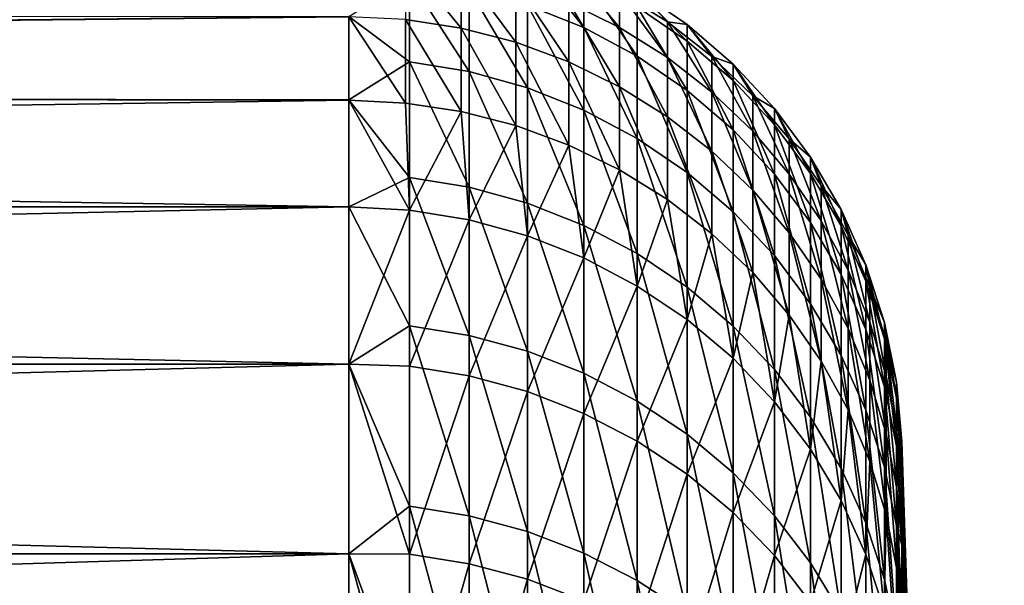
# Model space of a CAD drawing. Header units: metres. Extents: x -2 to 85, y -75 to 96.
# Tile 396 of 444: x 83.13 to 84.91, y 50.28 to 51.3. Entities that reach past the tile are written whole.
import ezdxf

# ---------------------------------------------------------------- set-up
doc = ezdxf.new("R2010")
doc.units = ezdxf.units.M
doc.layers.add('solid_20204500', color=7, linetype='CONTINUOUS')

msp = doc.modelspace()

# ---------------------------------------------------------------- linework, layer by layer
at = {"layer": 'solid_20204500'}
for points in [[(84.151756, 51.285812, -2.36334), (84.050148, 51.326607, -2.36748), (84.050148, 51.416462, -1.185255)], [(84.151756, 51.375511, -1.183183), (84.151756, 51.285812, -2.36334), (84.050148, 51.416462, -1.185255)], [(83.829308, 51.408344, 2.013493), (83.829308, 51.300381, 3.016106), (83.930283, 51.284908, 3.014103)], [(83.930283, 51.392799, 2.012156), (83.829308, 51.408344, 2.013493), (83.930283, 51.284908, 3.014103)], [(84.124832, 51.396049, 1.003861), (84.124832, 51.331421, 2.006876), (84.216385, 51.286232, 2.002989)], [(84.216385, 51.350735, 1.001916), (84.124832, 51.396049, 1.003861), (84.216385, 51.286232, 2.002989)], [(83.930283, 51.392799, 2.012156), (83.930283, 51.284908, 3.014103), (84.029137, 51.259296, 3.010787)], [(84.029137, 51.367069, 2.009942), (83.930283, 51.392799, 2.012156), (84.029137, 51.259296, 3.010787)], [(83.836571, 51.373932, -2.372283), (83.836571, 51.224125, -3.55084), (83.727272, 51.305817, -3.014777)], [(83.944664, 51.206406, -3.548131), (83.836571, 51.224125, -3.55084), (83.836571, 51.373932, -2.372283)], [(83.944664, 51.356098, -2.370473), (83.944664, 51.206406, -3.548131), (83.836571, 51.373932, -2.372283)], [(84.029137, 51.367069, 2.009942), (84.029137, 51.259296, 3.010787), (84.124832, 51.223816, 3.006195)], [(84.124832, 51.331421, 2.006876), (84.029137, 51.367069, 2.009942), (84.124832, 51.223816, 3.006195)], [(84.248268, 51.2342, -2.358101), (84.151756, 51.285812, -2.36334), (84.151756, 51.375511, -1.183183)], [(84.248268, 51.3237, -1.18056), (84.248268, 51.2342, -2.358101), (84.151756, 51.375511, -1.183183)], [(84.050148, 51.177105, -3.543651), (83.944664, 51.206406, -3.548131), (83.944664, 51.356098, -2.370473)], [(84.050148, 51.326607, -2.36748), (84.050148, 51.177105, -3.543651), (83.944664, 51.356098, -2.370473)], [(84.302834, 51.296326, 0.999582), (84.248268, 51.353558), (84.216385, 51.350735, 1.001916)], [(84.216385, 51.350735, 1.001916), (84.216385, 51.286232, 2.002989), (84.302834, 51.231972, 1.998322)], [(84.302834, 51.296326, 0.999582), (84.216385, 51.350735, 1.001916), (84.302834, 51.231972, 1.998322)], [(84.338524, 51.261654, -1.17742), (84.248268, 51.3237, -1.18056), (84.248268, 51.353558)], [(84.338524, 51.291435), (84.338524, 51.261654, -1.17742), (84.248268, 51.353558)], [(84.302834, 51.296326, 0.999582), (84.338524, 51.291435), (84.248268, 51.353558)], [(84.151756, 51.13657, -3.537453), (84.050148, 51.177105, -3.543651), (84.050148, 51.326607, -2.36748)], [(84.151756, 51.285812, -2.36334), (84.151756, 51.13657, -3.537453), (84.050148, 51.326607, -2.36748)], [(84.124832, 51.331421, 2.006876), (84.124832, 51.223816, 3.006195), (84.216385, 51.178837, 3.000372)], [(84.216385, 51.286232, 2.002989), (84.124832, 51.331421, 2.006876), (84.216385, 51.178837, 3.000372)], [(77.650002, 51.307724, 3), (70.650002, 51.172703, 3.908436), (83.727272, 51.305557, 3.016776)], [(77.650002, 51.307724, -3), (83.727272, 51.305817, -3.014777), (70.650002, 51.174004, -3.900707)], [(84.338524, 51.172394, -2.351829), (84.248268, 51.2342, -2.358101), (84.248268, 51.3237, -1.18056)], [(84.338524, 51.261654, -1.17742), (84.338524, 51.172394, -2.351829), (84.248268, 51.3237, -1.18056)], [(83.727272, 51.305817, -3.014777), (83.727272, 51.155155, -4.011076), (70.650002, 51.174004, -3.900707)], [(83.727272, 51.15464, 4.014054), (83.727272, 51.305557, 3.016776), (70.650002, 51.172703, 3.908436)], [(83.836571, 51.224125, -3.55084), (83.727272, 51.155155, -4.011076), (83.727272, 51.305817, -3.014777)], [(83.829308, 51.149498, 4.013163), (83.727272, 51.305557, 3.016776), (83.727272, 51.15464, 4.014054)], [(83.829308, 51.300381, 3.016106), (83.727272, 51.305557, 3.016776), (83.829308, 51.149498, 4.013163)], [(83.829308, 51.300381, 3.016106), (83.829308, 51.149498, 4.013163), (83.930283, 51.134125, 4.010498)], [(83.930283, 51.284908, 3.014103), (83.829308, 51.300381, 3.016106), (83.930283, 51.134125, 4.010498)], [(84.38327, 51.233387, 0.996881), (84.338524, 51.291435), (84.302834, 51.296326, 0.999582)], [(84.302834, 51.296326, 0.999582), (84.302834, 51.231972, 1.998322), (84.38327, 51.169209, 1.992923)], [(84.38327, 51.233387, 0.996881), (84.302834, 51.296326, 0.999582), (84.38327, 51.169209, 1.992923)], [(84.421448, 51.190121, -1.173799), (84.338524, 51.261654, -1.17742), (84.338524, 51.291435)], [(84.421448, 51.21981), (84.421448, 51.190121, -1.173799), (84.338524, 51.291435)], [(84.38327, 51.233387, 0.996881), (84.421448, 51.21981), (84.338524, 51.291435)], [(83.930283, 51.284908, 3.014103), (83.930283, 51.134125, 4.010498), (84.029137, 51.108677, 4.006086)], [(84.029137, 51.259296, 3.010787), (83.930283, 51.284908, 3.014103), (84.029137, 51.108677, 4.006086)], [(84.248268, 51.085289, -3.529613), (84.151756, 51.13657, -3.537453), (84.151756, 51.285812, -2.36334)], [(84.248268, 51.2342, -2.358101), (84.248268, 51.085289, -3.529613), (84.151756, 51.285812, -2.36334)], [(84.216385, 51.286232, 2.002989), (84.216385, 51.178837, 3.000372), (84.302834, 51.124825, 2.993381)], [(84.302834, 51.231972, 1.998322), (84.216385, 51.286232, 2.002989), (84.302834, 51.124825, 2.993381)], [(84.029137, 51.259296, 3.010787), (84.029137, 51.108677, 4.006086), (84.124832, 51.073425, 3.999975)], [(84.124832, 51.223816, 3.006195), (84.029137, 51.259296, 3.010787), (84.124832, 51.073425, 3.999975)], [(84.421448, 51.101135, -2.344596), (84.338524, 51.172394, -2.351829), (84.338524, 51.261654, -1.17742)], [(84.421448, 51.190121, -1.173799), (84.421448, 51.101135, -2.344596), (84.338524, 51.261654, -1.17742)], [(83.836571, 51.224125, -3.55084), (83.836571, 51.014931, -4.720317), (83.727272, 51.155155, -4.011076)], [(83.944664, 50.997372, -4.716716), (83.836571, 51.014931, -4.720317), (83.836571, 51.224125, -3.55084)], [(83.944664, 51.206406, -3.548131), (83.944664, 50.997372, -4.716716), (83.836571, 51.224125, -3.55084)], [(84.124832, 51.223816, 3.006195), (84.124832, 51.073425, 3.999975), (84.216385, 51.028736, 3.992228)], [(84.216385, 51.178837, 3.000372), (84.124832, 51.223816, 3.006195), (84.216385, 51.028736, 3.992228)], [(84.338524, 51.023876, -3.520223), (84.248268, 51.085289, -3.529613), (84.248268, 51.2342, -2.358101)], [(84.338524, 51.172394, -2.351829), (84.338524, 51.023876, -3.520223), (84.248268, 51.2342, -2.358101)], [(84.302834, 51.231972, 1.998322), (84.302834, 51.124825, 2.993381), (84.38327, 51.062351, 2.985294)], [(84.38327, 51.169209, 1.992923), (84.302834, 51.231972, 1.998322), (84.38327, 51.062351, 2.985294)], [(84.456863, 51.162575, 0.993843), (84.421448, 51.21981), (84.38327, 51.233387, 0.996881)], [(84.38327, 51.233387, 0.996881), (84.38327, 51.169209, 1.992923), (84.456863, 51.098595, 1.986849)], [(84.456863, 51.162575, 0.993843), (84.38327, 51.233387, 0.996881), (84.456863, 51.098595, 1.986849)], [(84.496025, 51.109955, -1.169741), (84.421448, 51.190121, -1.173799), (84.421448, 51.21981)], [(84.496025, 51.139542), (84.496025, 51.109955, -1.169741), (84.421448, 51.21981)], [(84.456863, 51.162575, 0.993843), (84.496025, 51.139542), (84.421448, 51.21981)], [(84.050148, 50.968334, -4.71076), (83.944664, 50.997372, -4.716716), (83.944664, 51.206406, -3.548131)], [(84.050148, 51.177105, -3.543651), (84.050148, 50.968334, -4.71076), (83.944664, 51.206406, -3.548131)], [(84.496025, 51.021278, -2.336491), (84.421448, 51.101135, -2.344596), (84.421448, 51.190121, -1.173799)], [(84.496025, 51.109955, -1.169741), (84.496025, 51.021278, -2.336491), (84.421448, 51.190121, -1.173799)], [(70.650002, 51.174004, -3.900707), (83.727272, 50.961926, -5), (70.650002, 50.961926, -5)], [(83.727272, 51.155155, -4.011076), (83.727272, 50.961926, -5), (70.650002, 51.174004, -3.900707)], [(83.727272, 51.15464, 4.014054), (70.650002, 51.172703, 3.908436), (70.650002, 50.961926, 5)], [(84.151756, 50.928165, -4.702521), (84.050148, 50.968334, -4.71076), (84.050148, 51.177105, -3.543651)], [(84.151756, 51.13657, -3.537453), (84.151756, 50.928165, -4.702521), (84.050148, 51.177105, -3.543651)], [(84.216385, 51.178837, 3.000372), (84.216385, 51.028736, 3.992228), (84.302834, 50.975079, 3.982926)], [(84.302834, 51.124825, 2.993381), (84.216385, 51.178837, 3.000372), (84.302834, 50.975079, 3.982926)], [(84.421448, 50.953075, -3.509398), (84.338524, 51.023876, -3.520223), (84.338524, 51.172394, -2.351829)], [(84.421448, 51.101135, -2.344596), (84.421448, 50.953075, -3.509398), (84.338524, 51.172394, -2.351829)], [(84.38327, 51.169209, 1.992923), (84.38327, 51.062351, 2.985294), (84.456863, 50.992062, 2.976195)], [(84.456863, 51.098595, 1.986849), (84.38327, 51.169209, 1.992923), (84.456863, 50.992062, 2.976195)], [(83.727272, 51.15464, 4.014054), (70.650002, 50.961926, 5), (83.727272, 50.961926, 5)], [(83.836571, 51.014931, -4.720317), (83.727272, 50.961926, -5), (83.727272, 51.155155, -4.011076)], [(83.836571, 50.95607, 4.998725), (83.727272, 51.15464, 4.014054), (83.727272, 50.961926, 5)], [(83.829308, 51.149498, 4.013163), (83.727272, 51.15464, 4.014054), (83.836571, 50.95607, 4.998725)], [(83.930283, 51.134125, 4.010498), (83.829308, 51.149498, 4.013163), (83.836571, 50.95607, 4.998725)], [(84.522835, 51.084633, 0.990499), (84.496025, 51.139542), (84.456863, 51.162575, 0.993843)], [(84.456863, 51.162575, 0.993843), (84.456863, 51.098595, 1.986849), (84.522835, 51.020866, 1.980163)], [(84.522835, 51.084633, 0.990499), (84.456863, 51.162575, 0.993843), (84.522835, 51.020866, 1.980163)], [(83.930283, 51.134125, 4.010498), (83.836571, 50.95607, 4.998725), (83.944664, 50.938557, 4.994912)], [(84.029137, 51.108677, 4.006086), (83.930283, 51.134125, 4.010498), (83.944664, 50.938557, 4.994912)], [(84.248268, 50.877346, -4.692099), (84.151756, 50.928165, -4.702521), (84.151756, 51.13657, -3.537453)], [(84.248268, 51.085289, -3.529613), (84.248268, 50.877346, -4.692099), (84.151756, 51.13657, -3.537453)], [(84.561386, 51.022121, -1.165295), (84.496025, 51.109955, -1.169741), (84.496025, 51.139542)], [(84.561386, 51.051594), (84.561386, 51.022121, -1.165295), (84.496025, 51.139542)], [(84.522835, 51.084633, 0.990499), (84.561386, 51.051594), (84.496025, 51.139542)], [(84.302834, 51.124825, 2.993381), (84.302834, 50.975079, 3.982926), (84.38327, 50.913006, 3.972165)], [(84.38327, 51.062351, 2.985294), (84.302834, 51.124825, 2.993381), (84.38327, 50.913006, 3.972165)], [(84.029137, 51.108677, 4.006086), (83.944664, 50.938557, 4.994912), (84.050148, 50.909592, 4.988605)], [(84.124832, 51.073425, 3.999975), (84.029137, 51.108677, 4.006086), (84.050148, 50.909592, 4.988605)], [(84.496025, 50.87373, -3.497267), (84.421448, 50.953075, -3.509398), (84.421448, 51.101135, -2.344596)], [(84.496025, 51.021278, -2.336491), (84.496025, 50.87373, -3.497267), (84.421448, 51.101135, -2.344596)], [(84.456863, 51.098595, 1.986849), (84.456863, 50.992062, 2.976195), (84.522835, 50.914692, 2.96618)], [(84.522835, 51.020866, 1.980163), (84.456863, 51.098595, 1.986849), (84.522835, 50.914692, 2.96618)], [(84.561386, 50.933781, -2.327611), (84.496025, 51.021278, -2.336491), (84.496025, 51.109955, -1.169741)], [(84.561386, 51.022121, -1.165295), (84.561386, 50.933781, -2.327611), (84.496025, 51.109955, -1.169741)], [(84.338524, 50.816486, -4.679617), (84.248268, 50.877346, -4.692099), (84.248268, 51.085289, -3.529613)], [(84.338524, 51.023876, -3.520223), (84.338524, 50.816486, -4.679617), (84.248268, 51.085289, -3.529613)], [(84.580505, 51.00037, 0.986883), (84.561386, 51.051594), (84.522835, 51.084633, 0.990499)], [(84.522835, 51.084633, 0.990499), (84.522835, 51.020866, 1.980163), (84.580505, 50.936836, 1.972936)], [(84.580505, 51.00037, 0.986883), (84.522835, 51.084633, 0.990499), (84.580505, 50.936836, 1.972936)], [(84.124832, 51.073425, 3.999975), (84.050148, 50.909592, 4.988605), (84.151756, 50.869526, 4.97988)], [(84.216385, 51.028736, 3.992228), (84.124832, 51.073425, 3.999975), (84.151756, 50.869526, 4.97988)], [(84.38327, 51.062351, 2.985294), (84.38327, 50.913006, 3.972165), (84.456863, 50.843174, 3.960059)], [(84.456863, 50.992062, 2.976195), (84.38327, 51.062351, 2.985294), (84.456863, 50.843174, 3.960059)], [(84.616722, 50.927677, -1.160515), (84.561386, 51.022121, -1.165295), (84.561386, 51.051594)], [(84.616722, 50.957027), (84.616722, 50.927677, -1.160515), (84.561386, 51.051594)], [(84.580505, 51.00037, 0.986883), (84.616722, 50.957027), (84.561386, 51.051594)], [(84.216385, 51.028736, 3.992228), (84.151756, 50.869526, 4.97988), (84.248268, 50.818836, 4.968842)], [(84.302834, 50.975079, 3.982926), (84.216385, 51.028736, 3.992228), (84.248268, 50.818836, 4.968842)], [(84.421448, 50.746323, -4.665226), (84.338524, 50.816486, -4.679617), (84.338524, 51.023876, -3.520223)], [(84.421448, 50.953075, -3.509398), (84.421448, 50.746323, -4.665226), (84.338524, 51.023876, -3.520223)], [(84.616722, 50.839695, -2.318062), (84.561386, 50.933781, -2.327611), (84.561386, 51.022121, -1.165295)], [(84.616722, 50.927677, -1.160515), (84.616722, 50.839695, -2.318062), (84.561386, 51.022121, -1.165295)], [(83.836571, 51.014931, -4.720317), (83.836571, 50.746887, -5.877724), (83.727272, 50.961926, -5)], [(83.944664, 50.72953, -5.87324), (83.836571, 50.746887, -5.877724), (83.836571, 51.014931, -4.720317)], [(83.944664, 50.997372, -4.716716), (83.944664, 50.72953, -5.87324), (83.836571, 51.014931, -4.720317)], [(84.561386, 50.786793, -3.483975), (84.496025, 50.87373, -3.497267), (84.496025, 51.021278, -2.336491)], [(84.561386, 50.933781, -2.327611), (84.561386, 50.786793, -3.483975), (84.496025, 51.021278, -2.336491)], [(84.522835, 51.020866, 1.980163), (84.522835, 50.914692, 2.96618), (84.580505, 50.831051, 2.955353)], [(84.580505, 50.936836, 1.972936), (84.522835, 51.020866, 1.980163), (84.580505, 50.831051, 2.955353)], [(84.050148, 50.700832, -5.865824), (83.944664, 50.72953, -5.87324), (83.944664, 50.997372, -4.716716)], [(84.050148, 50.968334, -4.71076), (84.050148, 50.700832, -5.865824), (83.944664, 50.997372, -4.716716)], [(84.456863, 50.992062, 2.976195), (84.456863, 50.843174, 3.960059), (84.522835, 50.766304, 3.946733)], [(84.522835, 50.914692, 2.96618), (84.456863, 50.992062, 2.976195), (84.522835, 50.766304, 3.946733)], [(84.629265, 50.910671, 0.983034), (84.616722, 50.957027), (84.580505, 51.00037, 0.986883)], [(84.580505, 51.00037, 0.986883), (84.580505, 50.936836, 1.972936), (84.629265, 50.847385, 1.965241)], [(84.629265, 50.910671, 0.983034), (84.580505, 51.00037, 0.986883), (84.629265, 50.847385, 1.965241)], [(84.302834, 50.975079, 3.982926), (84.248268, 50.818836, 4.968842), (84.338524, 50.758137, 4.955625)], [(84.38327, 50.913006, 3.972165), (84.302834, 50.975079, 3.982926), (84.338524, 50.758137, 4.955625)], [(83.727272, 50.67775, -6.161954), (70.650002, 50.961926, -5), (83.727272, 50.961926, -5)], [(83.727272, 50.67775, -6.161954), (70.650002, 50.67775, -6.161954), (70.650002, 50.961926, -5)], [(83.727272, 50.961926, 5), (70.650002, 50.961926, 5), (70.650002, 50.67775, 6.161954)], [(83.727272, 50.67775, 6.161954), (83.727272, 50.961926, 5), (70.650002, 50.67775, 6.161954)], [(83.836571, 50.746887, -5.877724), (83.727272, 50.67775, -6.161954), (83.727272, 50.961926, -5)], [(83.836571, 50.95607, 4.998725), (83.727272, 50.961926, 5), (83.727272, 50.67775, 6.161954)], [(83.836571, 50.674026, 6.152801), (83.836571, 50.95607, 4.998725), (83.727272, 50.67775, 6.161954)], [(83.944664, 50.938557, 4.994912), (83.836571, 50.95607, 4.998725), (83.836571, 50.674026, 6.152801)], [(84.151756, 50.661129, -5.855565), (84.050148, 50.700832, -5.865824), (84.050148, 50.968334, -4.71076)], [(84.151756, 50.928165, -4.702521), (84.151756, 50.661129, -5.855565), (84.050148, 50.968334, -4.71076)], [(84.496025, 50.66769, -4.649099), (84.421448, 50.746323, -4.665226), (84.421448, 50.953075, -3.509398)], [(84.496025, 50.87373, -3.497267), (84.496025, 50.66769, -4.649099), (84.421448, 50.953075, -3.509398)], [(84.661385, 50.827747, -1.155457), (84.616722, 50.927677, -1.160515), (84.616722, 50.957027)], [(84.661385, 50.856972), (84.661385, 50.827747, -1.155457), (84.616722, 50.957027)], [(84.629265, 50.910671, 0.983034), (84.661385, 50.856972), (84.616722, 50.957027)], [(83.944664, 50.656727, 6.148107), (83.944664, 50.938557, 4.994912), (83.836571, 50.674026, 6.152801)], [(84.050148, 50.909592, 4.988605), (83.944664, 50.938557, 4.994912), (83.944664, 50.656727, 6.148107)], [(84.616722, 50.693314, -3.469682), (84.561386, 50.786793, -3.483975), (84.561386, 50.933781, -2.327611)], [(84.616722, 50.839695, -2.318062), (84.616722, 50.693314, -3.469682), (84.561386, 50.933781, -2.327611)], [(84.580505, 50.936836, 1.972936), (84.580505, 50.831051, 2.955353), (84.629265, 50.742008, 2.943828)], [(84.629265, 50.847385, 1.965241), (84.580505, 50.936836, 1.972936), (84.629265, 50.742008, 2.943828)], [(84.248268, 50.610901, -5.842586), (84.151756, 50.661129, -5.855565), (84.151756, 50.928165, -4.702521)], [(84.248268, 50.877346, -4.692099), (84.248268, 50.610901, -5.842586), (84.151756, 50.928165, -4.702521)], [(84.661385, 50.74015, -2.307959), (84.616722, 50.839695, -2.318062), (84.616722, 50.927677, -1.160515)], [(84.661385, 50.827747, -1.155457), (84.661385, 50.74015, -2.307959), (84.616722, 50.927677, -1.160515)], [(84.050148, 50.62812, 6.140343), (84.050148, 50.909592, 4.988605), (83.944664, 50.656727, 6.148107)], [(84.151756, 50.869526, 4.97988), (84.050148, 50.909592, 4.988605), (84.050148, 50.62812, 6.140343)], [(84.38327, 50.913006, 3.972165), (84.338524, 50.758137, 4.955625), (84.421448, 50.688148, 4.940385)], [(84.456863, 50.843174, 3.960059), (84.38327, 50.913006, 3.972165), (84.421448, 50.688148, 4.940385)], [(84.522835, 50.914692, 2.96618), (84.522835, 50.766304, 3.946733), (84.580505, 50.683205, 3.932327)], [(84.580505, 50.831051, 2.955353), (84.522835, 50.914692, 2.96618), (84.580505, 50.683205, 3.932327)], [(84.66861, 50.816467, 0.978992), (84.661385, 50.856972), (84.629265, 50.910671, 0.983034)], [(84.629265, 50.910671, 0.983034), (84.629265, 50.847385, 1.965241), (84.66861, 50.753441, 1.957161)], [(84.66861, 50.816467, 0.978992), (84.629265, 50.910671, 0.983034), (84.66861, 50.753441, 1.957161)], [(84.151756, 50.588543, 6.129604), (84.151756, 50.869526, 4.97988), (84.050148, 50.62812, 6.140343)], [(84.248268, 50.818836, 4.968842), (84.151756, 50.869526, 4.97988), (84.151756, 50.588543, 6.129604)], [(84.338524, 50.550755, -5.827044), (84.248268, 50.610901, -5.842586), (84.248268, 50.877346, -4.692099)], [(84.338524, 50.816486, -4.679617), (84.338524, 50.550755, -5.827044), (84.248268, 50.877346, -4.692099)], [(84.561386, 50.581539, -4.631429), (84.496025, 50.66769, -4.649099), (84.496025, 50.87373, -3.497267)], [(84.561386, 50.786793, -3.483975), (84.561386, 50.581539, -4.631429), (84.496025, 50.87373, -3.497267)], [(84.629265, 50.847385, 1.965241), (84.629265, 50.742008, 2.943828), (84.66861, 50.648499, 2.931723)], [(84.66861, 50.753441, 1.957161), (84.629265, 50.847385, 1.965241), (84.66861, 50.648499, 2.931723)], [(84.694832, 50.723541, -1.150182), (84.661385, 50.827747, -1.155457), (84.661385, 50.856972)], [(84.694832, 50.752632), (84.694832, 50.723541, -1.150182), (84.661385, 50.856972)], [(84.66861, 50.816467, 0.978992), (84.694832, 50.752632), (84.661385, 50.856972)], [(84.456863, 50.843174, 3.960059), (84.421448, 50.688148, 4.940385), (84.496025, 50.609718, 4.923306)], [(84.522835, 50.766304, 3.946733), (84.456863, 50.843174, 3.960059), (84.496025, 50.609718, 4.923306)], [(84.580505, 50.831051, 2.955353), (84.580505, 50.683205, 3.932327), (84.629265, 50.594742, 3.916991)], [(84.629265, 50.742008, 2.943828), (84.580505, 50.831051, 2.955353), (84.629265, 50.594742, 3.916991)], [(84.661385, 50.594406, -3.45456), (84.616722, 50.693314, -3.469682), (84.616722, 50.839695, -2.318062)], [(84.661385, 50.74015, -2.307959), (84.661385, 50.594406, -3.45456), (84.616722, 50.839695, -2.318062)], [(84.694832, 50.636345, -2.297423), (84.661385, 50.74015, -2.307959), (84.661385, 50.827747, -1.155457)], [(84.694832, 50.723541, -1.150182), (84.694832, 50.636345, -2.297423), (84.661385, 50.827747, -1.155457)], [(84.248268, 50.538479, 6.116018), (84.248268, 50.818836, 4.968842), (84.151756, 50.588543, 6.129604)], [(84.338524, 50.758137, 4.955625), (84.248268, 50.818836, 4.968842), (84.248268, 50.538479, 6.116018)], [(84.421448, 50.481407, -5.809125), (84.338524, 50.550755, -5.827044), (84.338524, 50.816486, -4.679617)], [(84.421448, 50.746323, -4.665226), (84.421448, 50.481407, -5.809125), (84.338524, 50.816486, -4.679617)], [(84.698135, 50.718742, 0.974799), (84.694832, 50.752632), (84.66861, 50.816467, 0.978992)], [(84.66861, 50.816467, 0.978992), (84.66861, 50.753441, 1.957161), (84.698135, 50.655987, 1.948778)], [(84.698135, 50.718742, 0.974799), (84.66861, 50.816467, 0.978992), (84.698135, 50.655987, 1.948778)], [(84.616722, 50.488899, -4.612429), (84.561386, 50.581539, -4.631429), (84.561386, 50.786793, -3.483975)], [(84.616722, 50.693314, -3.469682), (84.616722, 50.488899, -4.612429), (84.561386, 50.786793, -3.483975)], [(84.338524, 50.478523, 6.099749), (84.338524, 50.758137, 4.955625), (84.248268, 50.538479, 6.116018)], [(84.421448, 50.688148, 4.940385), (84.338524, 50.758137, 4.955625), (84.338524, 50.478523, 6.099749)], [(84.522835, 50.766304, 3.946733), (84.496025, 50.609718, 4.923306), (84.561386, 50.523788, 4.904595)], [(84.580505, 50.683205, 3.932327), (84.522835, 50.766304, 3.946733), (84.561386, 50.523788, 4.904595)], [(83.836571, 50.746887, -5.877724), (83.836571, 50.420673, -7.020101), (83.727272, 50.67775, -6.161954)], [(83.944664, 50.403568, -7.014745), (83.836571, 50.420673, -7.020101), (83.836571, 50.746887, -5.877724)], [(83.944664, 50.72953, -5.87324), (83.944664, 50.403568, -7.014745), (83.836571, 50.746887, -5.877724)], [(84.496025, 50.40369, -5.789043), (84.421448, 50.481407, -5.809125), (84.421448, 50.746323, -4.665226)], [(84.496025, 50.66769, -4.649099), (84.496025, 50.40369, -5.789043), (84.421448, 50.746323, -4.665226)], [(84.629265, 50.742008, 2.943828), (84.629265, 50.594742, 3.916991), (84.66861, 50.501835, 3.900885)], [(84.66861, 50.648499, 2.931723), (84.629265, 50.742008, 2.943828), (84.66861, 50.501835, 3.900885)], [(84.694832, 50.491264, -3.43879), (84.661385, 50.594406, -3.45456), (84.661385, 50.74015, -2.307959)], [(84.694832, 50.636345, -2.297423), (84.694832, 50.491264, -3.43879), (84.661385, 50.74015, -2.307959)], [(84.66861, 50.753441, 1.957161), (84.66861, 50.648499, 2.931723), (84.698135, 50.551495, 2.919167)], [(84.698135, 50.655987, 1.948778), (84.66861, 50.753441, 1.957161), (84.698135, 50.551495, 2.919167)], [(84.716667, 50.616306, -1.144754), (84.694832, 50.723541, -1.150182), (84.694832, 50.752632)], [(84.716667, 50.645256), (84.716667, 50.616306, -1.144754), (84.694832, 50.752632)], [(84.698135, 50.718742, 0.974799), (84.716667, 50.645256), (84.694832, 50.752632)], [(84.050148, 50.375278, -7.005888), (83.944664, 50.403568, -7.014745), (83.944664, 50.72953, -5.87324)], [(84.050148, 50.700832, -5.865824), (84.050148, 50.375278, -7.005888), (83.944664, 50.72953, -5.87324)], [(84.716667, 50.529518, -2.286582), (84.694832, 50.636345, -2.297423), (84.694832, 50.723541, -1.150182)], [(84.716667, 50.616306, -1.144754), (84.716667, 50.529518, -2.286582), (84.694832, 50.723541, -1.150182)], [(84.717514, 50.618519, 0.970499), (84.716667, 50.645256), (84.698135, 50.718742, 0.974799)], [(84.698135, 50.718742, 0.974799), (84.698135, 50.655987, 1.948778), (84.717514, 50.556042, 1.940181)], [(84.717514, 50.618519, 0.970499), (84.698135, 50.718742, 0.974799), (84.717514, 50.556042, 1.940181)], [(84.151756, 50.336147, -6.993635), (84.050148, 50.375278, -7.005888), (84.050148, 50.700832, -5.865824)], [(84.151756, 50.661129, -5.855565), (84.151756, 50.336147, -6.993635), (84.050148, 50.700832, -5.865824)], [(84.421448, 50.409397, 6.080991), (84.421448, 50.688148, 4.940385), (84.338524, 50.478523, 6.099749)], [(84.496025, 50.609718, 4.923306), (84.421448, 50.688148, 4.940385), (84.421448, 50.409397, 6.080991)], [(84.661385, 50.390884, -4.592327), (84.616722, 50.488899, -4.612429), (84.616722, 50.693314, -3.469682)], [(84.661385, 50.594406, -3.45456), (84.661385, 50.390884, -4.592327), (84.616722, 50.693314, -3.469682)], [(83.727272, 50.334816, -7.307943), (70.650002, 50.334816, -7.307943), (70.650002, 50.67775, -6.161954)], [(83.727272, 50.67775, -6.161954), (83.727272, 50.334816, -7.307943), (70.650002, 50.67775, -6.161954)], [(83.727272, 50.67775, 6.161954), (70.650002, 50.67775, 6.161954), (70.650002, 50.334816, 7.307943)], [(83.727272, 50.334816, 7.307943), (83.727272, 50.67775, 6.161954), (70.650002, 50.334816, 7.307943)], [(83.836571, 50.334003, 7.291143), (83.727272, 50.67775, 6.161954), (83.727272, 50.334816, 7.307943)], [(83.836571, 50.334003, 7.291143), (83.836571, 50.674026, 6.152801), (83.727272, 50.67775, 6.161954)], [(83.836571, 50.420673, -7.020101), (83.727272, 50.334816, -7.307943), (83.727272, 50.67775, -6.161954)], [(83.944664, 50.656727, 6.148107), (83.836571, 50.674026, 6.152801), (83.836571, 50.334003, 7.291143)], [(84.561386, 50.318542, -5.767041), (84.496025, 50.40369, -5.789043), (84.496025, 50.66769, -4.649099)], [(84.561386, 50.581539, -4.631429), (84.561386, 50.318542, -5.767041), (84.496025, 50.66769, -4.649099)], [(84.580505, 50.683205, 3.932327), (84.561386, 50.523788, 4.904595), (84.616722, 50.431385, 4.884474)], [(84.629265, 50.594742, 3.916991), (84.580505, 50.683205, 3.932327), (84.616722, 50.431385, 4.884474)], [(83.944664, 50.316963, 7.28558), (83.944664, 50.656727, 6.148107), (83.836571, 50.334003, 7.291143)], [(84.050148, 50.62812, 6.140343), (83.944664, 50.656727, 6.148107), (83.944664, 50.316963, 7.28558)], [(84.248268, 50.28664, -6.978134), (84.151756, 50.336147, -6.993635), (84.151756, 50.661129, -5.855565)], [(84.248268, 50.610901, -5.842586), (84.248268, 50.28664, -6.978134), (84.151756, 50.661129, -5.855565)], [(84.66861, 50.648499, 2.931723), (84.66861, 50.501835, 3.900885), (84.698135, 50.40546, 3.884178)], [(84.698135, 50.551495, 2.919167), (84.66861, 50.648499, 2.931723), (84.698135, 50.40546, 3.884178)], [(84.698135, 50.655987, 1.948778), (84.698135, 50.551495, 2.919167), (84.717514, 50.452011, 2.906289)], [(84.717514, 50.556042, 1.940181), (84.698135, 50.655987, 1.948778), (84.717514, 50.452011, 2.906289)], [(84.716667, 50.385124, -3.422561), (84.694832, 50.491264, -3.43879), (84.694832, 50.636345, -2.297423)], [(84.716667, 50.529518, -2.286582), (84.716667, 50.385124, -3.422561), (84.694832, 50.636345, -2.297423)], [(84.716667, 50.645256), (84.726563, 50.537563), (84.726563, 50.53009, -0.580295)], [(84.716667, 50.645256), (84.726563, 50.516846, 0.966136), (84.726563, 50.537563)], [(84.716667, 50.645256), (84.726563, 50.53009, -0.580295), (84.716667, 50.616306, -1.144754)], [(84.717514, 50.618519, 0.970499), (84.726563, 50.516846, 0.966136), (84.716667, 50.645256)], [(84.050148, 50.288784, 7.276381), (84.050148, 50.62812, 6.140343), (83.944664, 50.316963, 7.28558)], [(84.151756, 50.588543, 6.129604), (84.050148, 50.62812, 6.140343), (84.050148, 50.288784, 7.276381)], [(84.716667, 50.616306, -1.144754), (84.726563, 50.53009, -0.580295), (84.726563, 50.507679, -1.160206)], [(84.716667, 50.616306, -1.144754), (84.726563, 50.507679, -1.160206), (84.726563, 50.470345, -1.739347)], [(84.716667, 50.616306, -1.144754), (84.726563, 50.470345, -1.739347), (84.716667, 50.529518, -2.286582)], [(84.717514, 50.618519, 0.970499), (84.726563, 50.454647, 1.93146), (84.726563, 50.516846, 0.966136)], [(84.717514, 50.618519, 0.970499), (84.717514, 50.556042, 1.940181), (84.726563, 50.454647, 1.93146)], [(84.338524, 50.227356, -6.959571), (84.248268, 50.28664, -6.978134), (84.248268, 50.610901, -5.842586)], [(84.338524, 50.550755, -5.827044), (84.338524, 50.227356, -6.959571), (84.248268, 50.610901, -5.842586)], [(84.496025, 50.331932, 6.05997), (84.496025, 50.609718, 4.923306), (84.421448, 50.409397, 6.080991)], [(84.561386, 50.523788, 4.904595), (84.496025, 50.609718, 4.923306), (84.496025, 50.331932, 6.05997)], [(84.151756, 50.249802, 7.263655), (84.151756, 50.588543, 6.129604), (84.050148, 50.288784, 7.276381)], [(84.248268, 50.538479, 6.116018), (84.151756, 50.588543, 6.129604), (84.151756, 50.249802, 7.263655)], [(84.616722, 50.226982, -5.743382), (84.561386, 50.318542, -5.767041), (84.561386, 50.581539, -4.631429)], [(84.616722, 50.488899, -4.612429), (84.616722, 50.226982, -5.743382), (84.561386, 50.581539, -4.631429)], [(84.629265, 50.594742, 3.916991), (84.616722, 50.431385, 4.884474), (84.661385, 50.333622, 4.863185)], [(84.66861, 50.501835, 3.900885), (84.629265, 50.594742, 3.916991), (84.661385, 50.333622, 4.863185)], [(84.694832, 50.28867, -4.571363), (84.661385, 50.390884, -4.592327), (84.661385, 50.594406, -3.45456)], [(84.694832, 50.491264, -3.43879), (84.694832, 50.28867, -4.571363), (84.661385, 50.594406, -3.45456)], [(84.421448, 50.159, -6.938169), (84.338524, 50.227356, -6.959571), (84.338524, 50.550755, -5.827044)], [(84.421448, 50.481407, -5.809125), (84.421448, 50.159, -6.938169), (84.338524, 50.550755, -5.827044)], [(84.698135, 50.551495, 2.919167), (84.698135, 50.40546, 3.884178), (84.717514, 50.306622, 3.867043)], [(84.717514, 50.452011, 2.906289), (84.698135, 50.551495, 2.919167), (84.717514, 50.306622, 3.867043)], [(84.717514, 50.556042, 1.940181), (84.726563, 50.351086, 2.893224), (84.726563, 50.454647, 1.93146)], [(84.717514, 50.556042, 1.940181), (84.717514, 50.452011, 2.906289), (84.726563, 50.351086, 2.893224)], [(84.248268, 50.200489, 7.247555), (84.248268, 50.538479, 6.116018), (84.151756, 50.249802, 7.263655)], [(84.338524, 50.478523, 6.099749), (84.248268, 50.538479, 6.116018), (84.248268, 50.200489, 7.247555)], [(84.561386, 50.247055, 6.036938), (84.561386, 50.523788, 4.904595), (84.496025, 50.331932, 6.05997)], [(84.616722, 50.431385, 4.884474), (84.561386, 50.523788, 4.904595), (84.561386, 50.247055, 6.036938)], [(84.716667, 50.529518, -2.286582), (84.726563, 50.470345, -1.739347), (84.726563, 50.41811, -2.317335)], [(84.716667, 50.529518, -2.286582), (84.726563, 50.41811, -2.317335), (84.726563, 50.351013, -2.893786)], [(84.716667, 50.529518, -2.286582), (84.726563, 50.351013, -2.893786), (84.716667, 50.385124, -3.422561)], [(84.726563, 50.537563), (84.911491, 44.91618), (84.911491, 44.894466, -0.85679)], [(84.726563, 50.53009, -0.580295), (84.726563, 50.537563), (84.911491, 44.894466, -0.85679)], [(84.726563, 50.516846, 0.966136), (84.911491, 44.91618), (84.726563, 50.537563)], [(84.726563, 50.507679, -1.160206), (84.726563, 50.53009, -0.580295), (84.911491, 44.894466, -0.85679)], [(84.911491, 44.894466, 0.85679), (84.911491, 44.91618), (84.726563, 50.516846, 0.966136)], [(84.911491, 44.894466, 0.85679), (84.726563, 50.516846, 0.966136), (84.726563, 50.454647, 1.93146)], [(84.726563, 50.507679, -1.160206), (84.911491, 44.894466, -0.85679), (84.911491, 44.829388, -1.711381)], [(84.726563, 50.470345, -1.739347), (84.726563, 50.507679, -1.160206), (84.911491, 44.829388, -1.711381)], [(84.661385, 50.130108, -5.71835), (84.616722, 50.226982, -5.743382), (84.616722, 50.488899, -4.612429)], [(84.661385, 50.390884, -4.592327), (84.661385, 50.130108, -5.71835), (84.616722, 50.488899, -4.612429)], [(84.66861, 50.501835, 3.900885), (84.661385, 50.333622, 4.863185), (84.694527, 50.232807, 4.841233)], [(84.698135, 50.40546, 3.884178), (84.66861, 50.501835, 3.900885), (84.694527, 50.232807, 4.841233)], [(84.716667, 50.183487, -4.54979), (84.694832, 50.28867, -4.571363), (84.694832, 50.491264, -3.43879)], [(84.716667, 50.385124, -3.422561), (84.716667, 50.183487, -4.54979), (84.694832, 50.491264, -3.43879)], [(84.338524, 50.14143, 7.228276), (84.338524, 50.478523, 6.099749), (84.248268, 50.200489, 7.247555)], [(84.421448, 50.409397, 6.080991), (84.338524, 50.478523, 6.099749), (84.338524, 50.14143, 7.228276)], [(84.496025, 50.082401, -6.914185), (84.421448, 50.159, -6.938169), (84.421448, 50.481407, -5.809125)], [(84.496025, 50.40369, -5.789043), (84.496025, 50.082401, -6.914185), (84.421448, 50.481407, -5.809125)], [(84.726563, 50.41811, -2.317335), (84.726563, 50.470345, -1.739347), (84.911491, 44.829388, -1.711381)], [(84.911491, 44.829388, 1.711381), (84.726563, 50.454647, 1.93146), (84.726563, 50.351086, 2.893224)], [(84.911491, 44.829388, 1.711381), (84.911491, 44.894466, 0.85679), (84.726563, 50.454647, 1.93146)], [(84.717514, 50.452011, 2.906289), (84.726563, 50.206348, 3.84966), (84.726563, 50.351086, 2.893224)], [(84.717514, 50.452011, 2.906289), (84.717514, 50.306622, 3.867043), (84.726563, 50.206348, 3.84966)], [(83.836571, 50.420673, -7.020101), (83.836571, 50.037132, -8.144526), (83.727272, 50.334816, -7.307943)], [(83.944664, 50.020317, -8.138313), (83.836571, 50.037132, -8.144526), (83.836571, 50.420673, -7.020101)], [(83.944664, 50.403568, -7.014745), (83.944664, 50.020317, -8.138313), (83.836571, 50.420673, -7.020101)], [(84.616722, 50.155788, 6.012172), (84.616722, 50.431385, 4.884474), (84.561386, 50.247055, 6.036938)], [(84.661385, 50.333622, 4.863185), (84.616722, 50.431385, 4.884474), (84.616722, 50.155788, 6.012172)], [(84.726563, 50.41811, -2.317335), (84.911491, 44.829388, -1.711381), (84.911491, 44.721107, -2.561579)], [(84.726563, 50.351013, -2.893786), (84.726563, 50.41811, -2.317335), (84.911491, 44.721107, -2.561579)], [(84.050148, 49.992512, -8.128036), (83.944664, 50.020317, -8.138313), (83.944664, 50.403568, -7.014745)], [(84.050148, 50.375278, -7.005888), (84.050148, 49.992512, -8.128036), (83.944664, 50.403568, -7.014745)], [(84.421448, 50.073341, 7.206047), (84.421448, 50.409397, 6.080991), (84.338524, 50.14143, 7.228276)], [(84.496025, 50.331932, 6.05997), (84.421448, 50.409397, 6.080991), (84.421448, 50.073341, 7.206047)], [(84.561386, 49.998474, -6.887906), (84.496025, 50.082401, -6.914185), (84.496025, 50.40369, -5.789043)], [(84.561386, 50.318542, -5.767041), (84.561386, 49.998474, -6.887906), (84.496025, 50.40369, -5.789043)], [(84.698135, 50.40546, 3.884178), (84.694527, 50.232807, 4.841233), (84.716476, 50.128025, 4.818417)], [(84.717514, 50.306622, 3.867043), (84.698135, 50.40546, 3.884178), (84.716476, 50.128025, 4.818417)], [(84.694832, 50.029083, -5.692246), (84.661385, 50.130108, -5.71835), (84.661385, 50.390884, -4.592327)], [(84.694832, 50.28867, -4.571363), (84.694832, 50.029083, -5.692246), (84.661385, 50.390884, -4.592327)], [(84.716667, 50.385124, -3.422561), (84.726563, 50.351013, -2.893786), (84.726563, 50.269093, -3.468318)], [(84.716667, 50.385124, -3.422561), (84.726563, 50.269093, -3.468318), (84.726563, 50.172409, -4.040551)], [(84.716667, 50.385124, -3.422561), (84.726563, 50.172409, -4.040551), (84.716667, 50.183487, -4.54979)], [(84.151756, 49.954048, -8.113821), (84.050148, 49.992512, -8.128036), (84.050148, 50.375278, -7.005888)], [(84.151756, 50.336147, -6.993635), (84.151756, 49.954048, -8.113821), (84.050148, 50.375278, -7.005888)], [(84.911491, 44.721107, 2.561579), (84.726563, 50.351086, 2.893224), (84.726563, 50.206348, 3.84966)], [(84.911491, 44.721107, 2.561579), (84.911491, 44.829388, 1.711381), (84.726563, 50.351086, 2.893224)], [(84.726563, 50.269093, -3.468318), (84.726563, 50.351013, -2.893786), (84.911491, 44.721107, -2.561579)], [(83.727272, 49.93401, -8.434997), (70.650002, 49.93401, -8.434997), (70.650002, 50.334816, -7.307943)], [(83.727272, 50.334816, -7.307943), (83.727272, 49.93401, -8.434997), (70.650002, 50.334816, -7.307943)], [(83.727272, 50.334816, 7.307943), (70.650002, 50.334816, 7.307943), (70.650002, 49.93401, 8.434997)], [(83.727272, 49.93401, 8.434997), (83.727272, 50.334816, 7.307943), (70.650002, 49.93401, 8.434997)], [(83.836571, 49.936871, 8.410841), (83.727272, 50.334816, 7.307943), (83.727272, 49.93401, 8.434997)], [(83.836571, 49.936871, 8.410841), (83.836571, 50.334003, 7.291143), (83.727272, 50.334816, 7.307943)], [(83.836571, 50.037132, -8.144526), (83.727272, 49.93401, -8.434997), (83.727272, 50.334816, -7.307943)], [(83.944664, 50.316963, 7.28558), (83.836571, 50.334003, 7.291143), (83.836571, 49.936871, 8.410841)], [(84.248268, 49.905392, -8.095838), (84.151756, 49.954048, -8.113821), (84.151756, 50.336147, -6.993635)], [(84.248268, 50.28664, -6.978134), (84.248268, 49.905392, -8.095838), (84.151756, 50.336147, -6.993635)], [(84.496025, 49.997036, 7.181137), (84.496025, 50.331932, 6.05997), (84.421448, 50.073341, 7.206047)], [(84.561386, 50.247055, 6.036938), (84.496025, 50.331932, 6.05997), (84.496025, 49.997036, 7.181137)], [(84.661385, 50.059223, 5.985968), (84.661385, 50.333622, 4.863185), (84.616722, 50.155788, 6.012172)], [(84.694527, 50.232807, 4.841233), (84.661385, 50.333622, 4.863185), (84.661385, 50.059223, 5.985968)], [(83.944664, 49.920132, 8.404424), (83.944664, 50.316963, 7.28558), (83.836571, 49.936871, 8.410841)], [(84.050148, 50.288784, 7.276381), (83.944664, 50.316963, 7.28558), (83.944664, 49.920132, 8.404424)], [(84.616722, 49.908226, -6.859649), (84.561386, 49.998474, -6.887906), (84.561386, 50.318542, -5.767041)], [(84.616722, 50.226982, -5.743382), (84.616722, 49.908226, -6.859649), (84.561386, 50.318542, -5.767041)], [(84.717514, 50.306622, 3.867043), (84.716476, 50.128025, 4.818417), (84.726563, 50.021523, 4.795226)], [(84.717514, 50.306622, 3.867043), (84.726563, 50.021523, 4.795226), (84.726563, 50.206348, 3.84966)], [(84.050148, 49.892452, 8.393811), (84.050148, 50.288784, 7.276381), (83.944664, 49.920132, 8.404424)], [(84.151756, 50.249802, 7.263655), (84.050148, 50.288784, 7.276381), (84.050148, 49.892452, 8.393811)], [(84.338524, 49.847118, -8.074302), (84.248268, 49.905392, -8.095838), (84.248268, 50.28664, -6.978134)], [(84.338524, 50.227356, -6.959571), (84.338524, 49.847118, -8.074302), (84.248268, 50.28664, -6.978134)], [(84.716667, 49.925125, -5.665384), (84.694832, 50.029083, -5.692246), (84.694832, 50.28867, -4.571363)], [(84.716667, 50.183487, -4.54979), (84.716667, 49.925125, -5.665384), (84.694832, 50.28867, -4.571363)]]:
    msp.add_3dface(points, dxfattribs=at)

doc.saveas('drawing.dxf')
